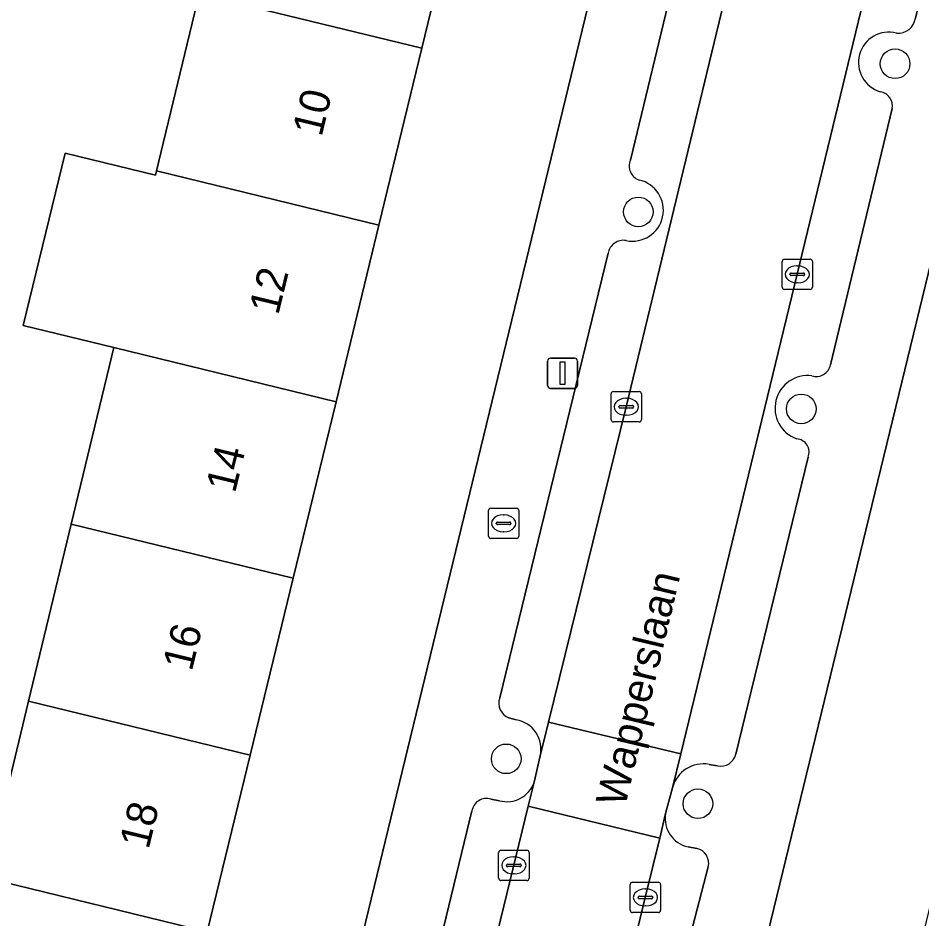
# Model space of a CAD drawing. Extents: x 162803 to 163818, y 381639 to 382475.
# Drawn here: x 163605.48 to 163635.29, y 382136.99 to 382166.71 of the extents above; entities that cross this region are included whole.
import ezdxf

# ---------------------------------------------------------------- set-up
doc = ezdxf.new("R2010")
doc.units = 0
for name, color, linetype in [('IMGEO_Boom', 7, 'Continuous'), ('IMGEO_Brandkraan', 7, 'Continuous'), ('IMGEO_Erf', 7, 'Continuous'), ('IMGEO_Kolk', 7, 'Continuous'), ('IMGEO_Lichtmast', 7, 'Continuous'), ('IMGEO_Openbare_ruimte_label', 7, 'Continuous'), ('IMGEO_Pand', 7, 'Continuous'), ('IMGEO_Pand_nummerreeks', 7, 'Continuous'), ('IMGEO_Parkeervlak_open', 7, 'Continuous'), ('IMGEO_Rijbaan_lokaal_open', 7, 'Continuous'), ('IMGEO_Voetpad_open', 7, 'Continuous')]:
    doc.layers.add(name, color=color, linetype=linetype)

msp = doc.modelspace()

# ---------------------------------------------------------------- linework, layer by layer
at = {"layer": 'IMGEO_Boom'}
for centre in [(163634.406, 382165.2), (163625.938, 382160.315), (163631.313, 382153.812), (163621.58, 382142.268), (163627.905, 382140.788)]:
    msp.add_circle(centre, 0.489, dxfattribs=at)
at = {"layer": 'IMGEO_Brandkraan'}
for p, q in [((163620.995, 382149.612), (163620.995, 382150.464)), ((163621.07, 382150.538), (163621.922, 382150.538)), ((163621.996, 382150.464), (163621.996, 382149.612)), ((163621.254, 382150.032), (163621.254, 382150.044)), ((163621.297, 382150.081), (163621.695, 382150.081)), ((163621.483, 382150.318), (163621.508, 382150.318)), ((163621.738, 382150.044), (163621.738, 382150.032)), ((163621.692, 382149.995), (163621.294, 382149.995)), ((163621.506, 382149.758), (163621.481, 382149.758)), ((163621.922, 382149.538), (163621.07, 382149.538))]:
    msp.add_line(p, q, dxfattribs=at)
for points in [[(163620.995, 382149.612), (163620.995, 382150.464)], [(163621.07, 382150.538), (163621.922, 382150.538)], [(163621.996, 382150.464), (163621.996, 382149.612)], [(163621.922, 382149.538), (163621.07, 382149.538)]]:
    msp.add_lwpolyline(points, dxfattribs=at)
for centre, radius, start, end in [((163621.072, 382150.462), 0.0765, 91.552, 178.448), ((163621.072, 382150.462), 0.0765, 91.552, 178.448), ((163621.92, 382150.462), 0.0765, 1.552, 88.448), ((163621.92, 382150.462), 0.0765, 1.552, 88.448), ((163621.294, 382150.041), 0.0403, 85.8775, 175.7526), ((163621.699, 382150.043), 0.0386, 1.7309, 96.639), ((163621.291, 382150.031), 0.0366, 178.938, 274.7102), ((163621.695, 382150.038), 0.043, 264.8664, 352.4533), ((163621.072, 382149.614), 0.0765, 181.552, 268.448), ((163621.072, 382149.614), 0.0765, 181.552, 268.448), ((163621.92, 382149.614), 0.0765, 271.552, 358.448), ((163621.92, 382149.614), 0.0765, 271.552, 358.448)]:
    msp.add_arc(centre, radius, start, end, dxfattribs=at)
for centre, major_axis, ratio, start_param, end_param in [((163621.482, 382150.038), (-0.387, 0.002), 0.722429, 4.712389, 7.853982), ((163621.507, 382150.038), (-0.39, 0.002), 0.717154, 1.570796, 4.712389)]:
    msp.add_ellipse(centre, major_axis=major_axis, ratio=ratio, start_param=start_param, end_param=end_param, dxfattribs=at)
at = {"layer": 'IMGEO_Erf'}
for points in [[(163604.418, 382138.34), (163605.825, 382144.173), (163607.233, 382150.015), (163608.637, 382155.839), (163605.645, 382156.569), (163607.034, 382162.257), (163610.009, 382161.531), (163610.043, 382161.671), (163611.449, 382167.505), (163612.858, 382173.348), (163609.569, 382174.151), (163610.276, 382177.046), (163611.025, 382180.115), (163614.297, 382179.316), (163615.736, 382185.285), (163607.251, 382187.356), (163608.243, 382191.418), (163615.218, 382189.715), (163614.719, 382187.646), (163616.218, 382187.284), (163616.716, 382189.349), (163617.144, 382191.123)], [(163628.751, 382188.385), (163628.215, 382188.494), (163624.529, 382189.33), (163623.11, 382183.485), (163621.662, 382177.518), (163620.214, 382171.551), (163618.797, 382165.711), (163617.382, 382159.88), (163615.967, 382154.049), (163614.554, 382148.228), (163613.136, 382142.387), (163611.721, 382136.556), (163610.306, 382130.726), (163608.839, 382124.68), (163613.698, 382123.501), (163629.284, 382187.745)], [(163641.882, 382184.559), (163626.283, 382120.373), (163631.154, 382119.238), (163632.617, 382125.257), (163634.033, 382131.086), (163635.448, 382136.906), (163636.864, 382142.735), (163638.281, 382148.565)]]:
    msp.add_lwpolyline(points, dxfattribs=at)
at = {"layer": 'IMGEO_Kolk'}
for p, q in [((163630.756, 382158.754), (163631.608, 382158.754)), ((163630.681, 382157.828), (163630.681, 382158.68)), ((163631.169, 382158.534), (163631.194, 382158.534)), ((163631.682, 382158.68), (163631.682, 382157.828)), ((163630.94, 382158.248), (163630.94, 382158.26)), ((163631.378, 382158.211), (163630.98, 382158.211)), ((163630.983, 382158.297), (163631.381, 382158.297)), ((163631.424, 382158.26), (163631.424, 382158.248)), ((163631.192, 382157.974), (163631.167, 382157.974)), ((163631.608, 382157.754), (163630.756, 382157.754)), ((163625.039, 382153.459), (163625.039, 382154.311)), ((163625.114, 382154.385), (163625.966, 382154.385)), ((163626.04, 382154.311), (163626.04, 382153.459)), ((163625.341, 382153.928), (163625.739, 382153.928)), ((163625.527, 382154.165), (163625.552, 382154.165)), ((163625.298, 382153.879), (163625.298, 382153.891)), ((163625.736, 382153.842), (163625.338, 382153.842)), ((163625.782, 382153.891), (163625.782, 382153.879)), ((163625.966, 382153.385), (163625.114, 382153.385)), ((163625.55, 382153.605), (163625.525, 382153.605)), ((163621.331, 382138.327), (163621.331, 382139.179)), ((163621.406, 382139.253), (163622.258, 382139.253)), ((163621.819, 382139.033), (163621.844, 382139.033)), ((163622.332, 382139.179), (163622.332, 382138.327)), ((163621.59, 382138.747), (163621.59, 382138.759)), ((163621.633, 382138.796), (163622.031, 382138.796)), ((163622.074, 382138.759), (163622.074, 382138.747)), ((163622.028, 382138.71), (163621.63, 382138.71)), ((163621.842, 382138.473), (163621.817, 382138.473)), ((163622.258, 382138.253), (163621.406, 382138.253)), ((163625.672, 382137.27), (163625.672, 382138.122)), ((163625.747, 382138.196), (163626.599, 382138.196)), ((163626.673, 382138.122), (163626.673, 382137.27)), ((163626.16, 382137.976), (163626.185, 382137.976)), ((163625.931, 382137.69), (163625.931, 382137.702)), ((163626.369, 382137.653), (163625.971, 382137.653)), ((163625.974, 382137.739), (163626.372, 382137.739)), ((163626.415, 382137.702), (163626.415, 382137.69)), ((163626.183, 382137.416), (163626.158, 382137.416)), ((163626.599, 382137.196), (163625.747, 382137.196))]:
    msp.add_line(p, q, dxfattribs=at)
for points in [[(163630.756, 382158.754), (163631.608, 382158.754)], [(163630.681, 382157.828), (163630.681, 382158.68)], [(163631.682, 382158.68), (163631.682, 382157.828)], [(163631.608, 382157.754), (163630.756, 382157.754)], [(163625.039, 382153.459), (163625.039, 382154.311)], [(163625.114, 382154.385), (163625.966, 382154.385)], [(163626.04, 382154.311), (163626.04, 382153.459)], [(163625.966, 382153.385), (163625.114, 382153.385)], [(163621.331, 382138.327), (163621.331, 382139.179)], [(163621.406, 382139.253), (163622.258, 382139.253)], [(163622.332, 382139.179), (163622.332, 382138.327)], [(163622.258, 382138.253), (163621.406, 382138.253)], [(163625.672, 382137.27), (163625.672, 382138.122)], [(163625.747, 382138.196), (163626.599, 382138.196)], [(163626.673, 382138.122), (163626.673, 382137.27)], [(163626.599, 382137.196), (163625.747, 382137.196)]]:
    msp.add_lwpolyline(points, dxfattribs=at)
for centre, radius, start, end in [((163630.758, 382158.678), 0.0765, 91.552, 178.448), ((163630.758, 382158.678), 0.0765, 91.552, 178.448), ((163631.606, 382158.678), 0.0765, 1.552, 88.448), ((163631.606, 382158.678), 0.0765, 1.552, 88.448), ((163630.98, 382158.257), 0.0403, 85.8775, 175.7526), ((163630.977, 382158.247), 0.0366, 178.938, 274.7102), ((163631.381, 382158.254), 0.043, 264.8664, 352.4533), ((163631.385, 382158.259), 0.0386, 1.7309, 96.639), ((163630.758, 382157.83), 0.0765, 181.552, 268.448), ((163630.758, 382157.83), 0.0765, 181.552, 268.448), ((163631.606, 382157.83), 0.0765, 271.552, 358.448), ((163631.606, 382157.83), 0.0765, 271.552, 358.448), ((163625.116, 382154.309), 0.0765, 91.552, 178.448), ((163625.116, 382154.309), 0.0765, 91.552, 178.448), ((163625.964, 382154.309), 0.0765, 1.552, 88.448), ((163625.964, 382154.309), 0.0765, 1.552, 88.448), ((163625.338, 382153.888), 0.0403, 85.8775, 175.7526), ((163625.743, 382153.89), 0.0386, 1.7309, 96.639), ((163625.335, 382153.878), 0.0366, 178.938, 274.7102), ((163625.739, 382153.885), 0.043, 264.8664, 352.4533), ((163625.116, 382153.461), 0.0765, 181.552, 268.448), ((163625.116, 382153.461), 0.0765, 181.552, 268.448), ((163625.964, 382153.461), 0.0765, 271.552, 358.448), ((163625.964, 382153.461), 0.0765, 271.552, 358.448), ((163621.408, 382139.177), 0.0765, 91.552, 178.448), ((163621.408, 382139.177), 0.0765, 91.552, 178.448), ((163622.256, 382139.177), 0.0765, 1.552, 88.448), ((163622.256, 382139.177), 0.0765, 1.552, 88.448), ((163621.63, 382138.756), 0.0403, 85.8775, 175.7526), ((163621.627, 382138.746), 0.0366, 178.938, 274.7102), ((163622.031, 382138.753), 0.043, 264.8664, 352.4533), ((163622.035, 382138.758), 0.0386, 1.7309, 96.639), ((163621.408, 382138.329), 0.0765, 181.552, 268.448), ((163621.408, 382138.329), 0.0765, 181.552, 268.448), ((163622.256, 382138.329), 0.0765, 271.552, 358.448), ((163622.256, 382138.329), 0.0765, 271.552, 358.448), ((163625.749, 382138.12), 0.0765, 91.552, 178.448), ((163625.749, 382138.12), 0.0765, 91.552, 178.448), ((163626.597, 382138.12), 0.0765, 1.552, 88.448), ((163626.597, 382138.12), 0.0765, 1.552, 88.448), ((163625.971, 382137.699), 0.0403, 85.8775, 175.7526), ((163625.968, 382137.689), 0.0366, 178.938, 274.7102), ((163626.372, 382137.696), 0.043, 264.8664, 352.4533), ((163626.376, 382137.701), 0.0386, 1.7309, 96.639), ((163625.749, 382137.272), 0.0765, 181.552, 268.448), ((163625.749, 382137.272), 0.0765, 181.552, 268.448), ((163626.597, 382137.272), 0.0765, 271.552, 358.448), ((163626.597, 382137.272), 0.0765, 271.552, 358.448)]:
    msp.add_arc(centre, radius, start, end, dxfattribs=at)
for centre, major_axis, ratio, start_param, end_param in [((163631.168, 382158.254), (-0.387, 0.002), 0.722429, 4.712389, 7.853982), ((163631.193, 382158.254), (-0.39, 0.002), 0.717154, 1.570796, 4.712389), ((163625.526, 382153.885), (-0.387, 0.002), 0.722429, 4.712389, 7.853982), ((163625.551, 382153.885), (-0.39, 0.002), 0.717154, 1.570796, 4.712389), ((163621.818, 382138.753), (-0.387, 0.002), 0.722429, 4.712389, 7.853982), ((163621.843, 382138.753), (-0.39, 0.002), 0.717154, 1.570796, 4.712389), ((163626.159, 382137.696), (-0.387, 0.002), 0.722429, 4.712389, 7.853982), ((163626.184, 382137.696), (-0.39, 0.002), 0.717154, 1.570796, 4.712389)]:
    msp.add_ellipse(centre, major_axis=major_axis, ratio=ratio, start_param=start_param, end_param=end_param, dxfattribs=at)
at = {"layer": 'IMGEO_Lichtmast'}
for p, q in [((163623.043, 382155.49), (163623.833, 382155.49)), ((163623.833, 382155.49), (163623.043, 382155.49)), ((163622.943, 382154.59), (163622.943, 382155.39)), ((163622.943, 382155.39), (163622.943, 382154.59)), ((163623.933, 382155.39), (163623.933, 382154.59)), ((163623.933, 382154.59), (163623.933, 382155.39)), ((163623.833, 382154.49), (163623.043, 382154.49)), ((163623.043, 382154.49), (163623.833, 382154.49))]:
    msp.add_line(p, q, dxfattribs=at)
msp.add_lwpolyline([(163623.363, 382155.365), (163623.513, 382155.365), (163623.513, 382154.615), (163623.363, 382154.615), (163623.363, 382155.365)], dxfattribs=at)
for centre, start, end in [((163623.043, 382155.39), 90, 180), ((163623.043, 382155.39), 90, 180), ((163623.833, 382155.39), 0, 90), ((163623.833, 382155.39), 360, 90), ((163623.043, 382154.59), 180, 270), ((163623.043, 382154.59), 180, 270), ((163623.833, 382154.59), 270, 0), ((163623.833, 382154.59), 270, 0)]:
    msp.add_arc(centre, 0.1, start, end, dxfattribs=at)
at = {"layer": 'IMGEO_Pand'}
for points in [[(163612.858, 382173.348), (163611.449, 382167.505), (163618.797, 382165.711), (163620.214, 382171.551)], [(163618.797, 382165.711), (163611.449, 382167.505), (163610.043, 382161.671), (163617.382, 382159.88)], [(163617.382, 382159.88), (163610.043, 382161.671), (163610.009, 382161.531), (163607.034, 382162.257), (163605.645, 382156.569), (163608.637, 382155.839), (163615.967, 382154.049)], [(163615.967, 382154.049), (163608.637, 382155.839), (163607.233, 382150.015), (163614.554, 382148.228)], [(163605.825, 382144.173), (163613.136, 382142.387), (163614.554, 382148.228), (163607.233, 382150.015)], [(163604.418, 382138.34), (163611.721, 382136.556), (163613.136, 382142.387), (163605.825, 382144.173)], [(163604.418, 382138.34), (163603.012, 382132.507), (163610.306, 382130.726), (163611.721, 382136.556)]]:
    msp.add_lwpolyline(points, close=True, dxfattribs=at)
at = {"layer": 'IMGEO_Parkeervlak_open'}
for points in [[(163622.7, 382142.367), (163622.975, 382143.483), (163625.537, 382153.884), (163633.305, 382186.08)], [(163637.84, 382186), (163637.732, 382185.547), (163634.63, 382172.539), (163631.177, 382158.254), (163627.335, 382142.429), (163627.065, 382141.316)], [(163631.344, 382185.545), (163625.68, 382162.021)], [(163635.077, 382166.709), (163637.399, 382176.463)], [(163632.277, 382155.269), (163634.309, 382163.724)], [(163624.938, 382158.947), (163621.368, 382144.279)], [(163629.152, 382142.418), (163631.536, 382152.217)], [(163621.667, 382143.623), (163621.909, 382143.55)], [(163628.277, 382142.086), (163628.553, 382142.033)], [(163612.589, 382100.541), (163612.97, 382102.029), (163617.762, 382122.044), (163622.307, 382140.703), (163622.501, 382141.501)], [(163621.358, 382140.887), (163621.076, 382140.936)], [(163620.449, 382140.548), (163615.945, 382121.977)], [(163626.838, 382140.459), (163626.643, 382139.654), (163626.168, 382137.697), (163621.615, 382118.864), (163617.715, 382102.882), (163617.266, 382100.986)], [(163627.869, 382139.314), (163627.579, 382139.365)], [(163626.264, 382130.847), (163626.847, 382133.331), (163628.246, 382138.706)]]:
    msp.add_lwpolyline(points, dxfattribs=at)
for centre, radius, start, end in [((163634.513, 382166.782), 0.569, 264.3783, 352.6024), ((163634.204, 382165.244), 1.004, 75.416, 253.8535), ((163633.839, 382163.81), 0.477, 349.5893, 79.6723), ((163626.122, 382161.823), 0.484, 155.8197, 250.8512), ((163625.742, 382160.368), 1.021, 258.1354, 77.4947), ((163625.444, 382158.864), 0.512, 80.0842, 170.6987), ((163631.807, 382155.361), 0.478, 252.305, 348.935), ((163631.523, 382153.838), 1.076, 82.5912, 250.0901), ((163631.126, 382152.385), 0.443, 337.7733, 85.933), ((163621.846, 382144.101), 0.51, 159.5841, 249.4222), ((163621.757, 382142.592), 0.97, 346.581, 80.9555), ((163628.648, 382142.544), 0.52, 259.5065, 345.9543), ((163628.087, 382141.045), 1.058, 79.6765, 165.1802), ((163621.604, 382141.799), 0.945, 254.8775, 341.6103), ((163620.928, 382140.475), 0.484, 72.1379, 171.3622), ((163627.773, 382140.294), 0.95, 170.0238, 258.1982), ((163627.748, 382138.818), 0.51, 347.2882, 76.3151)]:
    msp.add_arc(centre, radius, start, end, dxfattribs=at)
at = {"layer": 'IMGEO_Rijbaan_lokaal_open'}
for points in [[(163634.63, 382172.539), (163637.732, 382185.547), (163633.425, 382186.563), (163633.305, 382186.08), (163625.537, 382153.884), (163622.975, 382143.483), (163627.335, 382142.429), (163631.177, 382158.254)], [(163627.335, 382142.429), (163622.975, 382143.483), (163622.7, 382142.367), (163622.501, 382141.501), (163622.307, 382140.703), (163626.643, 382139.654), (163626.838, 382140.459), (163626.868, 382140.583), (163627.065, 382141.316)], [(163615.736, 382094.524), (163617.266, 382100.986), (163617.715, 382102.882), (163621.615, 382118.864), (163626.168, 382137.697), (163626.643, 382139.654), (163622.307, 382140.703), (163617.762, 382122.044), (163612.97, 382102.029), (163612.589, 382100.541), (163612.563, 382100.439), (163611.383, 382095.561), (163613.56, 382095.042)]]:
    msp.add_lwpolyline(points, close=True, dxfattribs=at)
at = {"layer": 'IMGEO_Voetpad_open'}
for points in [[(163629.284, 382187.745), (163613.698, 382123.501), (163613.171, 382121.33), (163607.153, 382096.526), (163611.383, 382095.561), (163612.563, 382100.439), (163612.589, 382100.541)], [(163625.68, 382162.021), (163631.344, 382185.545)], [(163617.266, 382100.986), (163615.736, 382094.524), (163619.746, 382093.473), (163625.774, 382118.277), (163626.283, 382120.373), (163641.882, 382184.559)], [(163637.399, 382176.463), (163635.077, 382166.709)], [(163634.309, 382163.724), (163632.277, 382155.269)], [(163621.368, 382144.279), (163624.938, 382158.947)], [(163631.536, 382152.217), (163629.152, 382142.418)], [(163621.909, 382143.55), (163621.667, 382143.623)], [(163622.501, 382141.501), (163622.7, 382142.367)], [(163628.553, 382142.033), (163628.277, 382142.086)], [(163627.065, 382141.316), (163626.868, 382140.583), (163626.838, 382140.459)], [(163621.076, 382140.936), (163621.358, 382140.887)], [(163615.945, 382121.977), (163620.449, 382140.548)], [(163627.579, 382139.365), (163627.869, 382139.314)], [(163628.246, 382138.706), (163626.847, 382133.331), (163626.264, 382130.847)]]:
    msp.add_lwpolyline(points, dxfattribs=at)
for centre, radius, start, end in [((163634.513, 382166.782), 0.569, 264.3783, 352.6024), ((163634.204, 382165.244), 1.004, 75.416, 253.8535), ((163633.839, 382163.81), 0.477, 349.5893, 79.6723), ((163626.122, 382161.823), 0.484, 155.8197, 250.8512), ((163625.742, 382160.368), 1.021, 258.1354, 77.4947), ((163625.444, 382158.864), 0.512, 80.0842, 170.6987), ((163631.807, 382155.361), 0.478, 252.305, 348.935), ((163631.523, 382153.838), 1.076, 82.5912, 250.0901), ((163631.126, 382152.385), 0.443, 337.7733, 85.933), ((163621.846, 382144.101), 0.51, 159.5841, 249.4222), ((163621.757, 382142.592), 0.97, 346.581, 80.9555), ((163628.648, 382142.544), 0.52, 259.5065, 345.9543), ((163628.087, 382141.045), 1.058, 79.6765, 165.1802), ((163621.604, 382141.799), 0.945, 254.8775, 341.6103), ((163620.928, 382140.475), 0.484, 72.1379, 171.3622), ((163627.773, 382140.294), 0.95, 170.0238, 258.1982), ((163627.748, 382138.818), 0.51, 347.2882, 76.3151)]:
    msp.add_arc(centre, radius, start, end, dxfattribs=at)

# ---------------------------------------------------------------- texts
at = {"layer": 'IMGEO_Openbare_ruimte_label'}
msp.add_text('Wapperslaan', height=1, rotation=76.5889, dxfattribs=at).set_placement((163625.498, 382140.646))
at = {"layer": 'IMGEO_Pand_nummerreeks'}
for s, rotation, p in [('10', 76.3585, (163615.489, 382162.764)), ('12', 76.3581, (163614.06, 382156.882)), ('14', 76.3581, (163612.634, 382151.008)), ('16', 76.3585, (163611.209, 382145.13)), ('18', 76.3585, (163609.784, 382139.255))]:
    msp.add_text(s, height=1, rotation=rotation, dxfattribs=at).set_placement(p)

doc.saveas('drawing.dxf')
